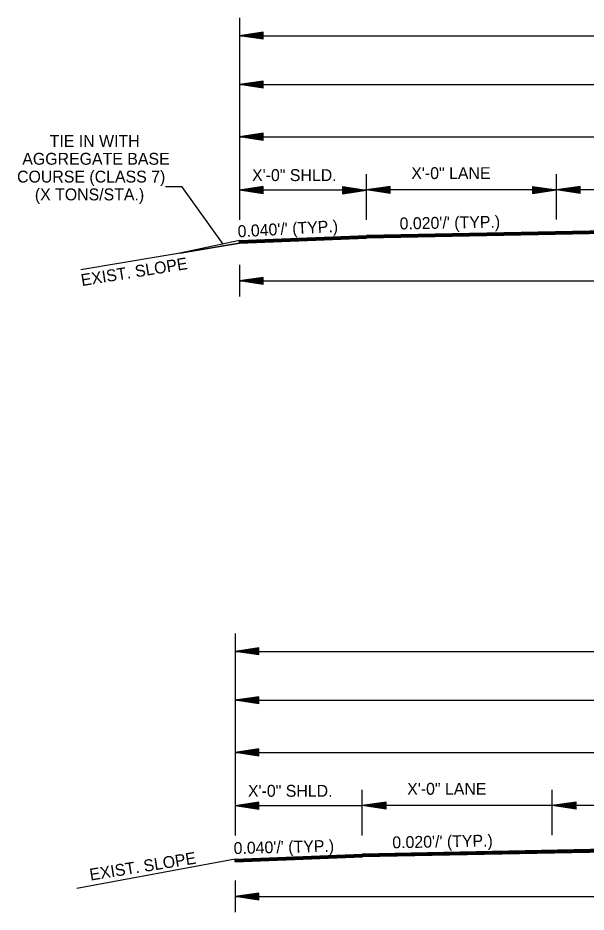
# Model space of a CAD drawing. Extents: x 542112 to 1930787, y -1968972 to 596640.
# Drawn here: x 546357 to 546716, y -1967595 to -1967031 of the extents above; entities that cross this region are included whole.
import ezdxf

# ---------------------------------------------------------------- set-up
doc = ezdxf.new("R2010")
doc.units = 0
doc.layers.add('R_Draft', color=7, linetype='Continuous')

msp = doc.modelspace()

# ---------------------------------------------------------------- linework, layer by layer
at = {"layer": 'R_Draft'}
for p, q in [((546496.65, -1967030.72), (546496.65, -1967158.14)), ((546511.65, -1967039.73), (546496.65, -1967041.98)), ((546511.65, -1967040.1), (546499.15, -1967041.98)), ((546511.65, -1967040.49), (546501.73, -1967041.98)), ((546511.65, -1967044.23), (546511.65, -1967039.73)), ((546496.65, -1967041.98), (547254.3, -1967041.98)), ((546511.65, -1967044.23), (546496.65, -1967041.98)), ((546511.65, -1967043.85), (546499.15, -1967041.98)), ((546511.65, -1967043.47), (546501.73, -1967041.98)), ((546511.65, -1967040.86), (546504.23, -1967041.98)), ((546511.65, -1967043.1), (546504.23, -1967041.98)), ((546511.65, -1967041.24), (546506.77, -1967041.98)), ((546511.65, -1967042.71), (546506.77, -1967041.98)), ((546511.65, -1967041.63), (546509.28, -1967041.98)), ((546511.65, -1967042.33), (546509.28, -1967041.98)), ((546511.65, -1967070.6), (546496.65, -1967072.85)), ((546496.65, -1967072.85), (547254.3, -1967072.85)), ((546511.65, -1967075.1), (546496.65, -1967072.85)), ((546511.65, -1967070.97), (546499.15, -1967072.85)), ((546511.65, -1967074.72), (546499.15, -1967072.85)), ((546511.65, -1967071.36), (546501.73, -1967072.85)), ((546511.65, -1967074.34), (546501.73, -1967072.85)), ((546511.65, -1967071.73), (546504.23, -1967072.85)), ((546511.65, -1967073.97), (546504.23, -1967072.85)), ((546511.65, -1967072.11), (546506.77, -1967072.85)), ((546511.65, -1967073.58), (546506.77, -1967072.85)), ((546511.65, -1967072.5), (546509.28, -1967072.85)), ((546511.65, -1967073.2), (546509.28, -1967072.85)), ((546511.65, -1967075.1), (546511.65, -1967070.6)), ((546511.65, -1967103.53), (546496.65, -1967105.78)), ((546496.65, -1967105.78), (547254.3, -1967105.78)), ((546511.65, -1967108.03), (546496.65, -1967105.78)), ((546511.65, -1967103.9), (546499.15, -1967105.78)), ((546511.65, -1967107.65), (546499.15, -1967105.78)), ((546511.65, -1967104.29), (546501.73, -1967105.78)), ((546511.65, -1967107.27), (546501.73, -1967105.78)), ((546511.65, -1967104.66), (546504.23, -1967105.78)), ((546511.65, -1967106.9), (546504.23, -1967105.78)), ((546511.65, -1967105.04), (546506.77, -1967105.78)), ((546511.65, -1967106.51), (546506.77, -1967105.78)), ((546511.65, -1967105.43), (546509.28, -1967105.78)), ((546511.65, -1967106.13), (546509.28, -1967105.78)), ((546511.65, -1967108.03), (546511.65, -1967103.53)), ((546576.91, -1967157.97), (546576.91, -1967129.42)), ((546576.91, -1967158.14), (546576.91, -1967129.42)), ((546696.91, -1967157.97), (546696.91, -1967129.42)), ((546511.65, -1967137.24), (546496.65, -1967139.49)), ((546576.91, -1967139.49), (546496.65, -1967139.49)), ((546511.65, -1967141.74), (546496.65, -1967139.49)), ((546511.65, -1967137.61), (546499.15, -1967139.49)), ((546511.65, -1967141.36), (546499.15, -1967139.49)), ((546511.65, -1967137.99), (546501.73, -1967139.49)), ((546511.65, -1967140.98), (546501.73, -1967139.49)), ((546511.65, -1967138.37), (546504.23, -1967139.49)), ((546511.65, -1967140.6), (546504.23, -1967139.49)), ((546511.65, -1967138.75), (546506.77, -1967139.49)), ((546511.65, -1967140.21), (546506.77, -1967139.49)), ((546511.65, -1967139.13), (546509.28, -1967139.49)), ((546511.65, -1967139.84), (546509.28, -1967139.49)), ((546511.65, -1967141.74), (546511.65, -1967137.24)), ((546561.91, -1967137.24), (546576.91, -1967139.49)), ((546561.91, -1967137.24), (546561.91, -1967141.74)), ((546561.91, -1967137.61), (546574.4, -1967139.49)), ((546561.91, -1967137.99), (546571.82, -1967139.49)), ((546561.91, -1967138.37), (546569.33, -1967139.49)), ((546561.91, -1967138.76), (546566.78, -1967139.49)), ((546561.91, -1967139.13), (546564.28, -1967139.49)), ((546561.91, -1967141.74), (546576.91, -1967139.49)), ((546561.91, -1967140.22), (546566.78, -1967139.49)), ((546561.91, -1967140.98), (546571.82, -1967139.49)), ((546561.91, -1967141.36), (546574.4, -1967139.49)), ((546561.91, -1967140.6), (546569.33, -1967139.49)), ((546561.91, -1967139.84), (546564.28, -1967139.49)), ((546591.91, -1967137.07), (546576.91, -1967139.32)), ((546696.91, -1967139.32), (546576.91, -1967139.32)), ((546591.91, -1967141.57), (546576.91, -1967139.32)), ((546591.91, -1967137.44), (546579.41, -1967139.32)), ((546591.91, -1967141.19), (546579.41, -1967139.32)), ((546591.91, -1967137.82), (546581.99, -1967139.32)), ((546591.91, -1967140.81), (546581.99, -1967139.32)), ((546591.91, -1967138.2), (546584.49, -1967139.32)), ((546591.91, -1967140.43), (546584.49, -1967139.32)), ((546591.91, -1967138.58), (546587.03, -1967139.32)), ((546591.91, -1967140.04), (546587.03, -1967139.32)), ((546591.91, -1967138.96), (546589.54, -1967139.32)), ((546591.91, -1967139.67), (546589.54, -1967139.32)), ((546591.91, -1967141.57), (546591.91, -1967137.07)), ((546681.91, -1967137.07), (546696.91, -1967139.32)), ((546681.91, -1967137.07), (546681.91, -1967141.57)), ((546681.91, -1967137.44), (546694.4, -1967139.32)), ((546681.91, -1967137.82), (546691.82, -1967139.32)), ((546681.91, -1967138.2), (546689.33, -1967139.32)), ((546681.91, -1967138.59), (546686.78, -1967139.32)), ((546681.91, -1967138.96), (546684.28, -1967139.32)), ((546681.91, -1967141.57), (546696.91, -1967139.32)), ((546681.91, -1967140.05), (546686.78, -1967139.32)), ((546681.91, -1967140.81), (546691.82, -1967139.32)), ((546681.91, -1967141.19), (546694.4, -1967139.32)), ((546681.91, -1967140.43), (546689.33, -1967139.32)), ((546681.91, -1967139.67), (546684.28, -1967139.32)), ((546711.91, -1967137.07), (546696.91, -1967139.32)), ((546816.84, -1967139.32), (546696.91, -1967139.32)), ((546711.91, -1967141.57), (546696.91, -1967139.32)), ((546711.91, -1967137.44), (546699.41, -1967139.32)), ((546711.91, -1967141.19), (546699.41, -1967139.32)), ((546711.91, -1967137.82), (546701.99, -1967139.32)), ((546711.91, -1967140.81), (546701.99, -1967139.32)), ((546711.91, -1967138.2), (546704.49, -1967139.32)), ((546711.91, -1967140.43), (546704.49, -1967139.32)), ((546711.91, -1967138.58), (546707.03, -1967139.32)), ((546711.91, -1967140.04), (546707.03, -1967139.32)), ((546711.91, -1967138.96), (546709.54, -1967139.32)), ((546711.91, -1967139.67), (546709.54, -1967139.32)), ((546711.91, -1967141.57), (546711.91, -1967137.07)), ((546876.84, -1967162.1), (546576.91, -1967168.1)), ((546876.84, -1967162.4), (546576.92, -1967168.4)), ((546876.85, -1967162.7), (546576.92, -1967168.7)), ((546876.85, -1967163), (546576.93, -1967169)), ((546876.86, -1967163.3), (546576.93, -1967169.3)), ((546876.87, -1967163.6), (546576.94, -1967169.6)), ((546876.87, -1967163.8), (546576.94, -1967169.8)), ((546496.65, -1967171.31), (546576.91, -1967168.1)), ((546496.65, -1967171.61), (546576.92, -1967168.4)), ((546496.65, -1967171.91), (546576.93, -1967168.7)), ((546496.65, -1967172.21), (546576.95, -1967169)), ((546496.65, -1967172.51), (546576.96, -1967169.3)), ((546496.65, -1967172.81), (546576.97, -1967169.6)), ((546496.65, -1967173.01), (546576.98, -1967169.8)), ((546496.65, -1967173.01), (546396.58, -1967189.69)), ((546496.65, -1967171.31), (546459.16, -1967179.25)), ((546459.16, -1967179.25), (546496.65, -1967173.01)), ((546496.65, -1967173.01), (546496.65, -1967171.31)), ((546496.65, -1967173.01), (546496.65, -1967171.31)), ((546496.65, -1967171.31), (546496.65, -1967173.01)), ((546496.65, -1967173.01), (546496.65, -1967173.01)), ((546496.65, -1967186.53), (546496.65, -1967206.53)), ((546511.65, -1967194.53), (546496.65, -1967196.78)), ((546496.65, -1967196.78), (547254.3, -1967196.78)), ((546511.65, -1967199.03), (546496.65, -1967196.78)), ((546511.65, -1967194.91), (546499.15, -1967196.78)), ((546511.65, -1967198.66), (546499.15, -1967196.78)), ((546511.65, -1967195.29), (546501.73, -1967196.78)), ((546511.65, -1967198.27), (546501.73, -1967196.78)), ((546511.65, -1967195.66), (546504.23, -1967196.78)), ((546511.65, -1967197.9), (546504.23, -1967196.78)), ((546511.65, -1967196.05), (546506.77, -1967196.78)), ((546511.65, -1967197.51), (546506.77, -1967196.78)), ((546511.65, -1967196.43), (546509.28, -1967196.78)), ((546511.65, -1967197.13), (546509.28, -1967196.78)), ((546511.65, -1967199.03), (546511.65, -1967194.53)), ((546494.06, -1967419.33), (546494.06, -1967546.76)), ((546509.06, -1967428.34), (546494.06, -1967430.59)), ((546509.06, -1967428.72), (546496.56, -1967430.59)), ((546509.06, -1967429.1), (546499.14, -1967430.59)), ((546509.06, -1967429.47), (546501.64, -1967430.59)), ((546509.06, -1967429.86), (546504.18, -1967430.59)), ((546509.06, -1967432.84), (546509.06, -1967428.34)), ((546494.06, -1967430.59), (547251.71, -1967430.59)), ((546509.06, -1967432.84), (546494.06, -1967430.59)), ((546509.06, -1967432.47), (546496.56, -1967430.59)), ((546509.06, -1967432.08), (546499.14, -1967430.59)), ((546509.06, -1967431.71), (546501.64, -1967430.59)), ((546509.06, -1967431.32), (546504.18, -1967430.59)), ((546509.06, -1967430.24), (546506.69, -1967430.59)), ((546509.06, -1967430.94), (546506.69, -1967430.59)), ((546509.06, -1967459.21), (546494.06, -1967461.46)), ((546494.06, -1967461.46), (547251.71, -1967461.46)), ((546509.06, -1967463.71), (546494.06, -1967461.46)), ((546509.06, -1967459.59), (546496.56, -1967461.46)), ((546509.06, -1967463.34), (546496.56, -1967461.46)), ((546509.06, -1967459.97), (546499.14, -1967461.46)), ((546509.06, -1967462.95), (546499.14, -1967461.46)), ((546509.06, -1967460.34), (546501.64, -1967461.46)), ((546509.06, -1967462.58), (546501.64, -1967461.46)), ((546509.06, -1967460.73), (546504.18, -1967461.46)), ((546509.06, -1967462.19), (546504.18, -1967461.46)), ((546509.06, -1967461.11), (546506.69, -1967461.46)), ((546509.06, -1967461.81), (546506.69, -1967461.46)), ((546509.06, -1967463.71), (546509.06, -1967459.21)), ((546509.06, -1967492.14), (546494.06, -1967494.39)), ((546494.06, -1967494.39), (547251.71, -1967494.39)), ((546509.06, -1967496.64), (546494.06, -1967494.39)), ((546509.06, -1967492.52), (546496.56, -1967494.39)), ((546509.06, -1967496.27), (546496.56, -1967494.39)), ((546509.06, -1967492.9), (546499.14, -1967494.39)), ((546509.06, -1967495.88), (546499.14, -1967494.39)), ((546509.06, -1967493.27), (546501.64, -1967494.39)), ((546509.06, -1967495.51), (546501.64, -1967494.39)), ((546509.06, -1967493.66), (546504.18, -1967494.39)), ((546509.06, -1967495.12), (546504.18, -1967494.39)), ((546509.06, -1967494.04), (546506.69, -1967494.39)), ((546509.06, -1967494.74), (546506.69, -1967494.39)), ((546509.06, -1967496.64), (546509.06, -1967492.14)), ((546574.32, -1967546.59), (546574.32, -1967518.04)), ((546574.32, -1967546.76), (546574.32, -1967518.04)), ((546694.32, -1967546.59), (546694.32, -1967518.04)), ((546509.06, -1967525.85), (546494.06, -1967528.1)), ((546509.06, -1967530.35), (546509.06, -1967525.85)), ((546589.32, -1967525.68), (546574.32, -1967527.93)), ((546589.32, -1967530.18), (546589.32, -1967525.68)), ((546709.32, -1967525.68), (546694.32, -1967527.93)), ((546709.32, -1967530.18), (546709.32, -1967525.68)), ((546574.32, -1967528.1), (546494.06, -1967528.1)), ((546509.06, -1967530.35), (546494.06, -1967528.1)), ((546509.06, -1967526.22), (546496.56, -1967528.1)), ((546509.06, -1967529.97), (546496.56, -1967528.1)), ((546509.06, -1967526.61), (546499.14, -1967528.1)), ((546509.06, -1967529.59), (546499.14, -1967528.1)), ((546509.06, -1967526.98), (546501.64, -1967528.1)), ((546509.06, -1967529.22), (546501.64, -1967528.1)), ((546509.06, -1967527.36), (546504.18, -1967528.1)), ((546509.06, -1967528.83), (546504.18, -1967528.1)), ((546509.06, -1967527.75), (546506.69, -1967528.1)), ((546509.06, -1967528.45), (546506.69, -1967528.1)), ((546694.32, -1967527.93), (546574.32, -1967527.93)), ((546589.32, -1967530.18), (546574.32, -1967527.93)), ((546589.32, -1967526.05), (546576.82, -1967527.93)), ((546589.32, -1967529.8), (546576.82, -1967527.93)), ((546589.32, -1967526.44), (546579.4, -1967527.93)), ((546589.32, -1967529.42), (546579.4, -1967527.93)), ((546589.32, -1967526.81), (546581.9, -1967527.93)), ((546589.32, -1967529.05), (546581.9, -1967527.93)), ((546589.32, -1967527.19), (546584.44, -1967527.93)), ((546589.32, -1967528.66), (546584.44, -1967527.93)), ((546589.32, -1967527.58), (546586.95, -1967527.93)), ((546589.32, -1967528.28), (546586.95, -1967527.93)), ((546814.24, -1967527.93), (546694.32, -1967527.93)), ((546709.32, -1967530.18), (546694.32, -1967527.93)), ((546709.32, -1967526.05), (546696.82, -1967527.93)), ((546709.32, -1967529.8), (546696.82, -1967527.93)), ((546709.32, -1967526.44), (546699.4, -1967527.93)), ((546709.32, -1967529.42), (546699.4, -1967527.93)), ((546709.32, -1967526.81), (546701.9, -1967527.93)), ((546709.32, -1967529.05), (546701.9, -1967527.93)), ((546709.32, -1967527.19), (546704.44, -1967527.93)), ((546709.32, -1967528.66), (546704.44, -1967527.93)), ((546709.32, -1967527.58), (546706.95, -1967527.93)), ((546709.32, -1967528.28), (546706.95, -1967527.93)), ((546874.24, -1967552.59), (546574.32, -1967558.59)), ((546874.25, -1967552.89), (546574.32, -1967558.89)), ((546874.26, -1967553.19), (546574.33, -1967559.19)), ((546874.26, -1967553.49), (546574.33, -1967559.49)), ((546874.27, -1967553.79), (546574.34, -1967559.79)), ((546874.27, -1967554.09), (546574.35, -1967560.09)), ((546494.06, -1967561.8), (546574.32, -1967558.59)), ((546494.06, -1967562.1), (546574.33, -1967558.89)), ((546494.06, -1967562.4), (546574.34, -1967559.19)), ((546494.06, -1967562.7), (546574.35, -1967559.49)), ((546494.06, -1967563), (546574.36, -1967559.79)), ((546874.28, -1967554.29), (546574.35, -1967560.29)), ((546494.06, -1967561.8), (546393.99, -1967580.18)), ((546494.06, -1967563.3), (546574.38, -1967560.09)), ((546494.06, -1967563.5), (546574.38, -1967560.29)), ((546494.06, -1967563.5), (546494.06, -1967561.8)), ((546494.06, -1967561.8), (546494.06, -1967563.5)), ((546494.06, -1967575.14), (546494.06, -1967595.14)), ((546509.06, -1967583.14), (546494.06, -1967585.39)), ((546494.06, -1967585.39), (547251.71, -1967585.39)), ((546509.06, -1967587.64), (546494.06, -1967585.39)), ((546509.06, -1967583.52), (546496.56, -1967585.39)), ((546509.06, -1967587.27), (546496.56, -1967585.39)), ((546509.06, -1967583.9), (546499.14, -1967585.39)), ((546509.06, -1967586.89), (546499.14, -1967585.39)), ((546509.06, -1967584.28), (546501.64, -1967585.39)), ((546509.06, -1967586.51), (546501.64, -1967585.39)), ((546509.06, -1967584.66), (546504.18, -1967585.39)), ((546509.06, -1967586.12), (546504.18, -1967585.39)), ((546509.06, -1967585.04), (546506.69, -1967585.39)), ((546509.06, -1967585.75), (546506.69, -1967585.39)), ((546509.06, -1967587.64), (546509.06, -1967583.14))]:
    msp.add_line(p, q, dxfattribs=at)
msp.add_lwpolyline([(546450.04, -1967137.22), (546460.04, -1967137.22), (546486.12, -1967173.54)], dxfattribs=at)

# ---------------------------------------------------------------- texts
for s, p in [('TIE IN WITH ', (546376.86, -1967112.15)), ('AGGREGATE BASE', (546359.56, -1967123.4)), ('X\'-0" LANE', (546605.25, -1967132.45)), ('COURSE (CLASS 7)', (546356.25, -1967134.65)), ('X\'-0" SHLD.', (546504.68, -1967133.71)), ('(X TONS/STA.)', (546367.47, -1967145.9)), ('X\'-0" LANE', (546602.66, -1967521.06)), ('X\'-0" SHLD.', (546502.09, -1967522.33))]:
    msp.add_text(s, height=7.5, dxfattribs=at).set_placement(p)
for s, rotation, p in [("0.040'/' (TYP.)", 3.1189, (546495.77, -1967169.23)), ("0.020'/' (TYP.)", 1.0875, (546597.96, -1967164.27)), ('EXIST. SLOPE', 9.1534, (546397.23, -1967200.03)), ("0.020'/' (TYP.)", 1.1021, (546593.33, -1967554.89)), ("0.040'/' (TYP.)", 1.3788, (546493.12, -1967558.52)), ('EXIST. SLOPE', 9.1534, (546402.66, -1967575.29))]:
    msp.add_text(s, height=7.5, rotation=rotation, dxfattribs=at).set_placement(p)

doc.saveas('drawing.dxf')
